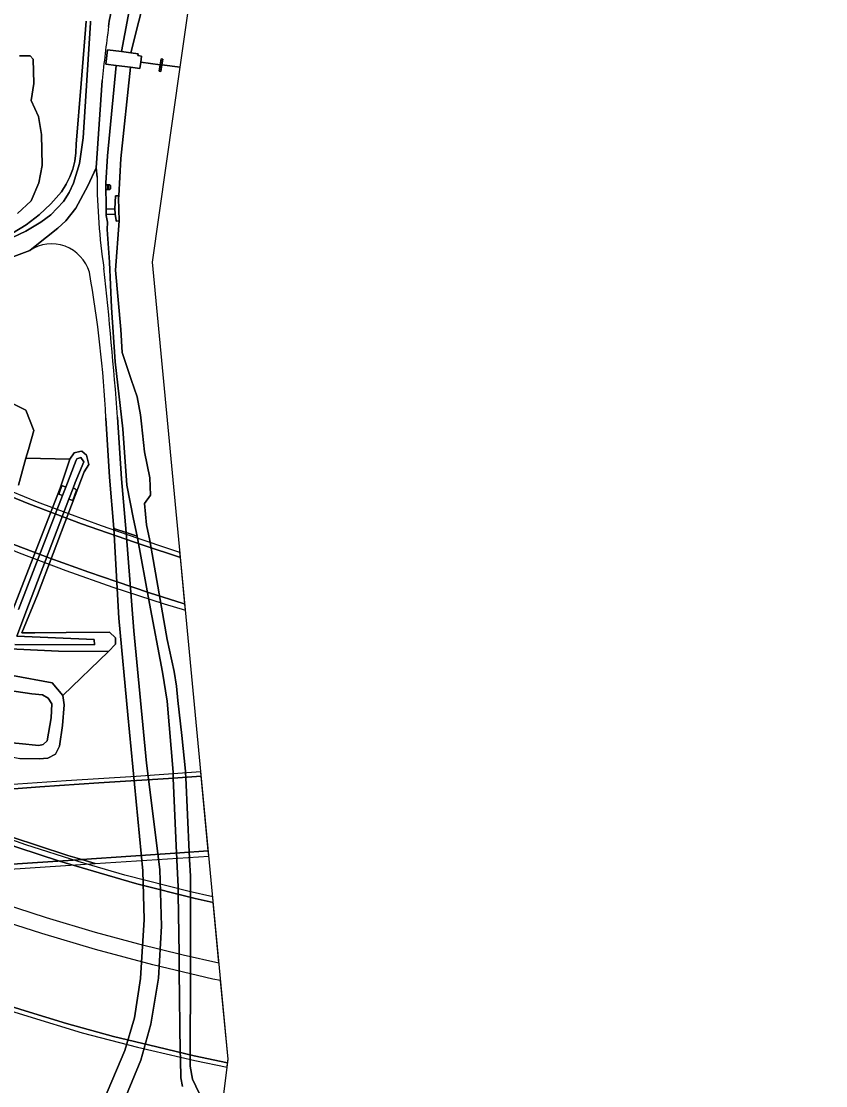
# Model space of a CAD drawing. Extents: x 157648 to 158502, y 379212 to 380938.
# Drawn here: x 158322.6 to 158501.8, y 379512.9 to 379750 of the extents above; entities that cross this region are included whole.
import ezdxf

# ---------------------------------------------------------------- set-up
doc = ezdxf.new("R2010")
doc.units = 0
for name, color, linetype in [('IMGEO_Afsluitpaal', 7, 'Continuous'), ('IMGEO_Berm_gesloten', 7, 'Continuous'), ('IMGEO_Berm_groen', 7, 'Continuous'), ('IMGEO_Fietspad_halfverhard', 7, 'Continuous'), ('IMGEO_Grasland_overig', 7, 'Continuous'), ('IMGEO_Groenvoorziening', 7, 'Continuous'), ('IMGEO_Kademuur', 7, 'Continuous'), ('IMGEO_Loofbos', 7, 'Continuous'), ('IMGEO_Moeras', 7, 'Continuous'), ('IMGEO_Oever', 7, 'Continuous'), ('IMGEO_Rijbaan_autosnelweg', 7, 'Continuous'), ('IMGEO_Rijbaan_autoweg', 7, 'Continuous'), ('IMGEO_Rijbaan_lokaal_gesloten', 7, 'Continuous'), ('IMGEO_Rivier', 7, 'Continuous'), ('IMGEO_Stuw', 7, 'Continuous'), ('IMGEO_Terreindeel_gesloten', 7, 'Continuous'), ('IMGEO_Voetpad_gesloten', 7, 'Continuous'), ('IMGEO_Voetpad_op_trap', 7, 'Continuous'), ('IMGEO_Waterloop', 7, 'Continuous')]:
    doc.layers.add(name, color=color, linetype=linetype)

msp = doc.modelspace()

# ---------------------------------------------------------------- linework, layer by layer
at = {"layer": 'IMGEO_Afsluitpaal'}
for p, q in [((158341.45, 379712.65), (158341.45, 379713.45)), ((158341.45, 379713.45), (158341.45, 379712.65)), ((158341.55, 379713.55), (158342.34, 379713.55)), ((158342.34, 379713.55), (158341.55, 379713.55)), ((158342.44, 379713.45), (158342.44, 379712.65)), ((158342.44, 379712.65), (158342.44, 379713.45)), ((158342.34, 379712.55), (158341.55, 379712.55)), ((158341.55, 379712.55), (158342.34, 379712.55))]:
    msp.add_line(p, q, dxfattribs=at)
msp.add_lwpolyline([(158341.87, 379713.42), (158342.02, 379713.42), (158342.02, 379712.67), (158341.87, 379712.67), (158341.87, 379713.42)], dxfattribs=at)
for centre, start, end in [((158341.55, 379713.45), 90, 180), ((158341.55, 379713.45), 90, 180), ((158342.34, 379713.45), 0, 90), ((158342.34, 379713.45), 360, 90), ((158341.55, 379712.65), 180, 270), ((158341.55, 379712.65), 180, 270), ((158342.34, 379712.65), 270, 0), ((158342.34, 379712.65), 270, 0)]:
    msp.add_arc(centre, 0.1, start, end, dxfattribs=at)
at = {"layer": 'IMGEO_Berm_gesloten'}
for points in [[(158358.05, 379630.59), (158357.94, 379631.73), (158355.92, 379632.37), (158348.64, 379634.8), (158340.48, 379637.63), (158333.19, 379640.29), (158326.21, 379642.93), (158320.4, 379645.31), (158314.68, 379647.64), (158310.9, 379649.26), (158310.44, 379648.17), (158314.24, 379646.6), (158324.31, 379642.51), (158336.03, 379638.08), (158349.76, 379633.3)], [(158359.17, 379618.83), (158359.04, 379620.18), (158358.63, 379620.3), (158351.13, 379622.73), (158343.77, 379625.21), (158337.65, 379627.29), (158328.97, 379630.43), (158320.96, 379633.51), (158313.61, 379636.51), (158306.71, 379639.38), (158306.21, 379638.23), (158310.61, 379636.34), (158322.14, 379631.61), (158332.53, 379627.71), (158343.02, 379624.01), (158354.39, 379620.28)], [(158365.35, 379553.77), (158365.23, 379555.04), (158360.02, 379556.18), (158345.7, 379559.86), (158335.26, 379562.86), (158323.64, 379566.59), (158313.74, 379570.09), (158313.68, 379569.2), (158313.66, 379568.81), (158321.81, 379566), (158331.08, 379562.97), (158339.97, 379560.33), (158348.31, 379557.92), (158361.31, 379554.65)], [(158364.26, 379565.22), (158357.89, 379564.78), (158336.09, 379563.3), (158339.06, 379562.41), (158355.15, 379563.5), (158364.37, 379564.08)], [(158339.06, 379562.41), (158336.09, 379563.3), (158335.26, 379563.24), (158318.34, 379562.13), (158313.12, 379561.78), (158313.05, 379560.68), (158317.73, 379561.01), (158333.54, 379562.03)], [(158368.56, 379518.05), (158361.14, 379519.62), (158352.76, 379521.57), (158343.13, 379523.94), (158332.65, 379526.77), (158323.46, 379529.6), (158317.24, 379531.52), (158312.22, 379533.17), (158312.16, 379532.04), (158324.05, 379528.4), (158336.14, 379524.74), (158348.51, 379521.5), (158361.25, 379518.54), (158368.44, 379517.04)]]:
    msp.add_lwpolyline(points, close=True, dxfattribs=at)
msp.add_lwpolyline([(158312.11, 379578.41), (158326.7, 379579.47), (158339.91, 379580.39), (158355.36, 379581.35), (158362.68, 379581.87), (158362.59, 379582.84), (158348.19, 379581.79), (158332.57, 379580.86), (158317.46, 379579.78)], dxfattribs=at)
at = {"layer": 'IMGEO_Berm_groen'}
for points in [[(158343.74, 379740.15), (158341.43, 379740.44), (158341.83, 379743.65), (158344.91, 379743.24), (158349.13, 379765.77)], [(158344.35, 379760.27), (158342.2, 379750), (158342.05, 379748.82)], [(158319.22, 379701.2), (158323.6, 379703.25), (158326.93, 379705.26), (158329.17, 379706.93), (158332, 379709.89), (158333.28, 379711.87), (158334.23, 379713.97), (158335.57, 379718.32), (158336.35, 379724.06), (158338.04, 379749.67), (158338.04, 379750)], [(158337.04, 379750.02), (158335.93, 379736.16), (158334.86, 379722.64), (158334.78, 379720.71), (158334.51, 379718.88), (158334.05, 379717.08), (158333.4, 379715.35), (158332.58, 379713.69), (158331.53, 379712.05), (158329.19, 379709.33), (158326.57, 379706.87), (158323.7, 379704.69), (158320.61, 379702.82)], [(158344.03, 379661.83), (158344.94, 379648.08), (158345.94, 379636.14), (158348.41, 379635.3), (158347.59, 379639.11), (158346.11, 379646.71), (158345.19, 379659.21), (158343.53, 379674.14), (158342.72, 379686.27), (158342.25, 379696.35), (158341.75, 379703.62), (158341.8, 379705.24), (158341.51, 379706.75), (158341.5, 379706.95), (158341.47, 379708.05), (158341.47, 379708.17), (158341.4, 379713.94), (158341.79, 379720.03), (158343.74, 379740.15)], [(158340.59, 379736.82), (158339.29, 379717.35), (158339.48, 379715.27)], [(158304.43, 379610.99), (158330.87, 379609.72), (158342.03, 379609.61), (158343.58, 379611.26), (158343.56, 379612.68), (158342.23, 379613.92), (158332.6, 379613.87), (158325.61, 379613.82), (158322.75, 379613.8), (158326.24, 379622.25), (158333.2, 379640.67), (158336.6, 379649.66), (158337.61, 379651.29), (158337.16, 379653.34), (158336.1, 379654.28), (158335.64, 379654.18), (158334.39, 379653.9), (158333.39, 379652.49), (158331.23, 379646.05), (158320.07, 379617.21)], [(158322, 379619.02), (158331.8, 379644.4), (158330.96, 379644.72), (158331.64, 379646.59), (158332.51, 379646.26), (158334.84, 379652.29), (158334.99, 379652.58), (158335.87, 379652.82), (158336.51, 379651.89), (158334.63, 379647.27), (158334.14, 379645.99), (158334.57, 379645.87), (158334.93, 379645.61), (158334.05, 379643.26), (158333.21, 379643.54), (158324.22, 379619.98), (158321.61, 379613.08), (158338.83, 379612.29), (158338.89, 379611.15), (158321.19, 379611.22)]]:
    msp.add_lwpolyline(points, dxfattribs=at)
for centre, radius, start, end in [((158775.78, 379690.07), 437.69, 172.2865, 173.8691), ((158473.75, 379715.23), 134.27, 179.9826, 188.6635), ((157301.21, 379583.54), 1045.76, 4.29372, 6.1185)]:
    msp.add_arc(centre, radius, start, end, dxfattribs=at)
at = {"layer": 'IMGEO_Fietspad_halfverhard'}
msp.add_lwpolyline([(158336.4, 379487.54), (158349.21, 379518.66), (158351.45, 379526.65), (158353.17, 379536.88), (158353.85, 379548.48), (158353.43, 379561.12), (158350.5, 379584.76), (158347.67, 379614.24), (158345.94, 379636.14), (158343.19, 379637.06), (158344.31, 379617.08), (158346.33, 379595.54), (158349.68, 379560.77), (158349.94, 379549.94), (158349.13, 379536.79), (158347.79, 379528.07), (158345.69, 379520.8), (158340.88, 379509.54)], dxfattribs=at)
at = {"layer": 'IMGEO_Grasland_overig'}
for points in [[(158324.51, 379698.96), (158311.03, 379693.9)], [(158321.96, 379646.69), (158323.65, 379652.67), (158324.21, 379654.62), (158325.41, 379658.86), (158323.6, 379663.36), (158317.52, 379666.38)], [(158317.52, 379666.38), (158323.6, 379663.36), (158325.41, 379658.86), (158324.21, 379654.62), (158323.65, 379652.67), (158333.39, 379652.49), (158334.39, 379653.9), (158335.64, 379654.18), (158336.1, 379654.28), (158337.16, 379653.34), (158337.61, 379651.29), (158336.6, 379649.66), (158333.2, 379640.67), (158326.24, 379622.25), (158322.75, 379613.8), (158325.61, 379613.82), (158332.6, 379613.87), (158342.23, 379613.92), (158343.56, 379612.68), (158343.58, 379611.26), (158342.03, 379609.61), (158331.88, 379599.83), (158332.13, 379597.79), (158331.75, 379593.17), (158331.1, 379588.59), (158330.23, 379586.77), (158328.48, 379585.86), (158326.57, 379585.75), (158322.31, 379585.83)], [(158345.69, 379520.8), (158347.79, 379528.07), (158349.13, 379536.79), (158349.94, 379549.94), (158349.68, 379560.77), (158346.33, 379595.54), (158344.31, 379617.08), (158343.19, 379637.06), (158342.24, 379648.48), (158341.44, 379661.58)], [(158320.07, 379617.21), (158331.23, 379646.05), (158333.39, 379652.49), (158323.65, 379652.67), (158321.96, 379646.69)], [(158340.88, 379509.54), (158345.69, 379520.8)]]:
    msp.add_lwpolyline(points, dxfattribs=at)
for centre, radius, start, end in [((158329.34, 379691.63), 8.79, 16.4798, 123.3799), ((158084.11, 379649.01), 257.64, 2.797, 10.084)]:
    msp.add_arc(centre, radius, start, end, dxfattribs=at)
at = {"layer": 'IMGEO_Groenvoorziening'}
for points in [[(158320.61, 379702.82), (158323.7, 379704.69), (158326.57, 379706.87), (158329.19, 379709.33), (158331.53, 379712.05), (158332.58, 379713.69), (158333.4, 379715.35), (158334.05, 379717.08), (158334.51, 379718.88), (158334.78, 379720.71), (158334.86, 379722.64), (158335.93, 379736.16), (158337.04, 379750.02)], [(158322.19, 379742.31), (158324.6, 379742.34), (158325.27, 379741.55), (158325.41, 379736.18), (158324.77, 379732.36), (158326.45, 379728.77), (158327.07, 379724.76), (158327.25, 379717.9), (158326.54, 379714), (158324.79, 379710.02), (158321.76, 379707.19)], [(158358.48, 379512.79), (158358.15, 379514.72), (158358.04, 379518.78), (158358.03, 379518.97), (158358.03, 379519.28), (158358.02, 379520.35), (158357.79, 379538.48), (158357.74, 379542.32), (158357.57, 379555.59), (158357.55, 379556.81), (158357.55, 379557.12), (158357.54, 379557.29), (158357.24, 379563.14), (158357.24, 379563.17), (158357.23, 379563.4), (158357.22, 379563.63), (158357.17, 379564.73), (158356.46, 379581.43), (158356.42, 379582.39), (158356.41, 379582.6), (158356.4, 379582.79), (158355.12, 379598.56), (158354.02, 379605.08), (158351.18, 379620.35), (158348.41, 379635.3), (158345.94, 379636.14), (158347.67, 379614.24), (158350.5, 379584.76), (158353.43, 379561.12), (158353.85, 379548.48), (158353.17, 379536.88), (158351.45, 379526.65), (158349.21, 379518.66), (158336.4, 379487.54)]]:
    msp.add_lwpolyline(points, dxfattribs=at)
at = {"layer": 'IMGEO_Kademuur'}
msp.add_lwpolyline([(158341.43, 379740.44), (158343.74, 379740.15), (158346.93, 379739.75), (158349.02, 379739.49), (158349.2, 379740.87), (158349.37, 379742.25), (158348.56, 379742.39), (158348.65, 379742.74), (158347, 379742.96), (158344.91, 379743.24), (158341.83, 379743.65)], dxfattribs=at)
msp.add_lwpolyline([(158353.94, 379740.28), (158354.14, 379741.57), (158353.75, 379741.62), (158353.54, 379740.33), (158353.32, 379738.9), (158353.71, 379738.84)], close=True, dxfattribs=at)
at = {"layer": 'IMGEO_Loofbos'}
msp.add_lwpolyline([(158321.76, 379707.19), (158324.79, 379710.02), (158326.54, 379714), (158327.25, 379717.9), (158327.07, 379724.76), (158326.45, 379728.77), (158324.77, 379732.36), (158325.41, 379736.18), (158325.27, 379741.55), (158324.6, 379742.34), (158322.19, 379742.31)], dxfattribs=at)
at = {"layer": 'IMGEO_Moeras'}
for points in [[(158291.39, 379604.57), (158290.79, 379604.28), (158289.28, 379603.54), (158289.52, 379599.64), (158292.09, 379596.77), (158295.99, 379594.62), (158303.84, 379591.61), (158310.83, 379588.51), (158315.08, 379587.24), (158316.65, 379586.92), (158322.31, 379585.83), (158326.57, 379585.75), (158328.48, 379585.86), (158330.23, 379586.77), (158331.1, 379588.59), (158331.75, 379593.17), (158332.13, 379597.79), (158331.88, 379599.83), (158329.45, 379602.68), (158320.63, 379604.27), (158312.96, 379605.13), (158303.89, 379605.95), (158292.75, 379605.95), (158291.76, 379604.75)], [(158329.39, 379597.96), (158329.28, 379594.89), (158328.36, 379589.73), (158327.49, 379588.95), (158326.51, 379588.71), (158322.14, 379589.16), (158317.15, 379589.59), (158313.14, 379590.61), (158305.51, 379594.03), (158300.33, 379596.05), (158298.98, 379597.2), (158298.75, 379598.1), (158296.29, 379599.37), (158295.05, 379599.23), (158293.36, 379600.5), (158291.64, 379602.46), (158292.35, 379604.12), (158300.5, 379603.26), (158306.89, 379603.1), (158314.38, 379601.8), (158324.95, 379600.24), (158327.29, 379599.96), (158328.62, 379599.29)]]:
    msp.add_lwpolyline(points, close=True, dxfattribs=at)
at = {"layer": 'IMGEO_Oever'}
for points in [[(158352.62, 379765.36), (158349.13, 379765.77), (158344.91, 379743.24), (158347, 379742.96), (158348.77, 379750)], [(158346.93, 379739.75), (158343.74, 379740.15), (158341.79, 379720.03), (158341.4, 379713.94), (158341.47, 379708.17), (158343.43, 379708.24), (158343.56, 379711.12), (158344.18, 379711.14), (158344.31, 379711.14), (158344.76, 379719.43)], [(158342.03, 379609.61), (158330.87, 379609.72), (158304.43, 379610.99), (158291.15, 379613.1), (158273.82, 379615.91), (158267.18, 379618.04), (158266.33, 379614.9), (158275.96, 379613.02), (158288.65, 379610.57), (158291.41, 379609.72), (158292.14, 379608.82), (158291.27, 379606.52), (158291.39, 379604.57), (158291.76, 379604.75), (158292.75, 379605.95), (158303.89, 379605.95), (158312.96, 379605.13), (158320.63, 379604.27), (158329.45, 379602.68), (158331.88, 379599.83)]]:
    msp.add_lwpolyline(points, close=True, dxfattribs=at)
msp.add_lwpolyline([(158362.99, 379509.76), (158360.72, 379514.43), (158360.25, 379517.29), (158360.25, 379518.3), (158360.25, 379518.49), (158360.25, 379518.77), (158360.25, 379519.83), (158360.26, 379537.89), (158360.26, 379541.74), (158360.26, 379554.91), (158360.26, 379556.13), (158360.26, 379556.43), (158360.26, 379556.65), (158360.26, 379559.59), (158360.08, 379563.32), (158360.08, 379563.35), (158360.07, 379563.58), (158360.06, 379563.81), (158360.01, 379564.92), (158359.23, 379581.62), (158359.18, 379582.59), (158359.18, 379582.81), (158359.17, 379582.98), (158358.37, 379590.94), (158357.47, 379598.71), (158357.14, 379601.96), (158356.65, 379605.16), (158355.09, 379612.29), (158351.22, 379634.36), (158350.5, 379637.87), (158350.06, 379642.64), (158351.38, 379644.46), (158351.23, 379648.35), (158350.03, 379654.12), (158349.36, 379660.38), (158349.14, 379662.36), (158348.4, 379666.37), (158347.06, 379670.25), (158345.1, 379676.23), (158344.77, 379681.36), (158343.6, 379694.54), (158344.37, 379705.54), (158343.74, 379705.52), (158343.74, 379705.62), (158343.52, 379707.01), (158341.5, 379706.95), (158341.51, 379706.75), (158341.8, 379705.24), (158341.75, 379703.62), (158342.25, 379696.35), (158342.72, 379686.27), (158343.53, 379674.14), (158345.19, 379659.21), (158346.11, 379646.71), (158347.59, 379639.11), (158348.41, 379635.3), (158351.18, 379620.35), (158354.02, 379605.08), (158355.12, 379598.56), (158356.4, 379582.79), (158356.41, 379582.6), (158356.42, 379582.39), (158356.46, 379581.43), (158357.17, 379564.73), (158357.22, 379563.63), (158357.23, 379563.4), (158357.24, 379563.17), (158357.24, 379563.14), (158357.54, 379557.29), (158357.55, 379557.12), (158357.55, 379556.81), (158357.57, 379555.59), (158357.74, 379542.32), (158357.79, 379538.48), (158358.02, 379520.35), (158358.03, 379519.28), (158358.03, 379518.97), (158358.04, 379518.78), (158358.15, 379514.72), (158358.48, 379512.79)], dxfattribs=at)
at = {"layer": 'IMGEO_Rijbaan_autosnelweg'}
msp.add_lwpolyline([(158320.78, 379568.25), (158326.18, 379566.43), (158332.94, 379564.25), (158336.09, 379563.3), (158357.89, 379564.78), (158364.26, 379565.22), (158362.68, 379581.87), (158355.36, 379581.35), (158339.91, 379580.39), (158326.7, 379579.47), (158312.11, 379578.41)], dxfattribs=at)
for points in [[(158313.6, 379569.46), (158313.12, 379561.78), (158318.34, 379562.13), (158335.26, 379563.24), (158336.09, 379563.3), (158332.94, 379564.25), (158326.18, 379566.43), (158320.78, 379568.25), (158315.51, 379570.11), (158311.6, 379571.49), (158311.28, 379570.3)], [(158365.35, 379553.77), (158361.31, 379554.65), (158348.31, 379557.92), (158339.97, 379560.33), (158331.08, 379562.97), (158321.81, 379566), (158313.66, 379568.81), (158312.83, 379555.43), (158321.54, 379552.59), (158328.12, 379550.43), (158339.09, 379547.15), (158348.74, 379544.51), (158358.64, 379542.1), (158366.63, 379540.31)], [(158368.56, 379518.05), (158368.67, 379518.86), (158367, 379536.34), (158365.29, 379536.7), (158351.93, 379539.87), (158339.14, 379543.27), (158327.16, 379546.85), (158317.6, 379549.92), (158313.1, 379551.4), (158312.03, 379533.23), (158317.24, 379531.52), (158323.46, 379529.6), (158332.65, 379526.77), (158343.13, 379523.94), (158352.76, 379521.57), (158361.14, 379519.62)]]:
    msp.add_lwpolyline(points, close=True, dxfattribs=at)
at = {"layer": 'IMGEO_Rijbaan_autoweg'}
msp.add_lwpolyline([(158358.05, 379630.59), (158349.76, 379633.3), (158336.03, 379638.08), (158324.31, 379642.51), (158314.24, 379646.6), (158310.44, 379648.17), (158310.35, 379648.21), (158306.61, 379639.42), (158313.61, 379636.51), (158320.96, 379633.51), (158328.97, 379630.43), (158337.65, 379627.29), (158343.77, 379625.21), (158351.13, 379622.73), (158358.63, 379620.3), (158359.04, 379620.18)], close=True, dxfattribs=at)
at = {"layer": 'IMGEO_Rijbaan_lokaal_gesloten'}
for points in [[(158342.05, 379748.82), (158342.2, 379750), (158344.35, 379760.27)], [(158338.04, 379750), (158338.04, 379749.67), (158336.35, 379724.06), (158335.57, 379718.32), (158334.23, 379713.97), (158333.28, 379711.87), (158332, 379709.89), (158329.17, 379706.93), (158326.93, 379705.26), (158323.6, 379703.25), (158319.22, 379701.2)], [(158311.03, 379693.9), (158324.51, 379698.96), (158325.71, 379699.92), (158330.74, 379703.91), (158332.55, 379705.57), (158334.73, 379708.35), (158337.42, 379713.35), (158339.29, 379717.35), (158340.59, 379736.82)], [(158339.48, 379715.27), (158339.29, 379717.35), (158337.42, 379713.35), (158334.73, 379708.35), (158332.55, 379705.57), (158330.74, 379703.91), (158325.71, 379699.92), (158324.51, 379698.96)], [(158341.44, 379661.58), (158342.24, 379648.48), (158343.19, 379637.06), (158345.94, 379636.14), (158344.94, 379648.08), (158344.03, 379661.83)]]:
    msp.add_lwpolyline(points, dxfattribs=at)
for centre, radius, start, end in [((158775.78, 379690.07), 437.69, 172.2865, 173.8691), ((158473.75, 379715.23), 134.27, 179.9826, 188.6635), ((158329.34, 379691.63), 8.79, 16.4798, 123.3799), ((157301.21, 379583.54), 1045.76, 4.29372, 6.1185), ((158084.11, 379649.01), 257.64, 2.797, 10.084)]:
    msp.add_arc(centre, radius, start, end, dxfattribs=at)
at = {"layer": 'IMGEO_Rivier'}
for points in [[(158358, 379739.78), (158353.94, 379740.28), (158353.71, 379738.84), (158353.32, 379738.9), (158353.54, 379740.33), (158349.2, 379740.87), (158349.02, 379739.49), (158346.93, 379739.75), (158344.76, 379719.43), (158344.31, 379711.14), (158344.28, 379710.61), (158344.37, 379705.54), (158343.6, 379694.54), (158344.77, 379681.36), (158345.1, 379676.23), (158347.06, 379670.25), (158348.4, 379666.37), (158349.14, 379662.36), (158349.36, 379660.38), (158350.03, 379654.12), (158351.23, 379648.35), (158351.38, 379644.46), (158350.06, 379642.64), (158350.5, 379637.87), (158351.22, 379634.36), (158355.09, 379612.29), (158356.65, 379605.16), (158357.14, 379601.96), (158357.47, 379598.71), (158358.37, 379590.94), (158359.17, 379582.98), (158359.18, 379582.81), (158359.18, 379582.59), (158359.23, 379581.62), (158360.01, 379564.92), (158360.06, 379563.81), (158360.07, 379563.58), (158360.08, 379563.35), (158360.08, 379563.32), (158360.26, 379559.59), (158360.26, 379556.65), (158360.26, 379556.43), (158360.26, 379556.13), (158360.26, 379554.91), (158360.26, 379541.74), (158360.26, 379537.89), (158360.25, 379519.83), (158360.25, 379518.77), (158360.25, 379518.49), (158360.25, 379518.3), (158360.25, 379517.29), (158360.72, 379514.43), (158362.99, 379509.76)], [(158363.83, 379480.12), (158368.67, 379518.86), (158351.8, 379696.38), (158358, 379739.78)]]:
    msp.add_lwpolyline(points, dxfattribs=at)
at = {"layer": 'IMGEO_Stuw'}
for points in [[(158353.54, 379740.33), (158349.2, 379740.87)], [(158358, 379739.78), (158353.94, 379740.28)]]:
    msp.add_lwpolyline(points, dxfattribs=at)
at = {"layer": 'IMGEO_Terreindeel_gesloten'}
for points in [[(158346.93, 379739.75), (158349.02, 379739.49), (158349.2, 379740.87), (158349.37, 379742.25), (158348.56, 379742.39), (158348.65, 379742.74), (158347, 379742.96), (158344.91, 379743.24), (158341.83, 379743.65), (158341.43, 379740.44), (158343.74, 379740.15)], [(158332.51, 379646.26), (158331.64, 379646.59), (158330.96, 379644.72), (158331.8, 379644.4)], [(158333.21, 379643.54), (158334.05, 379643.26), (158334.93, 379645.61), (158334.57, 379645.87), (158334.14, 379645.99)]]:
    msp.add_lwpolyline(points, close=True, dxfattribs=at)
at = {"layer": 'IMGEO_Voetpad_gesloten'}
msp.add_lwpolyline([(158344.28, 379710.61), (158344.31, 379711.14), (158344.18, 379711.14), (158343.56, 379711.12), (158343.43, 379708.24), (158343.43, 379708.2), (158343.51, 379707.11), (158343.52, 379707.01), (158343.74, 379705.62), (158343.74, 379705.52), (158344.37, 379705.54)], close=True, dxfattribs=at)
at = {"layer": 'IMGEO_Voetpad_op_trap'}
msp.add_lwpolyline([(158343.43, 379708.2), (158343.43, 379708.24), (158341.47, 379708.17), (158341.47, 379708.05), (158341.5, 379706.95), (158343.52, 379707.01), (158343.51, 379707.11)], close=True, dxfattribs=at)
at = {"layer": 'IMGEO_Waterloop'}
for points in [[(158353.09, 379769.33), (158352.62, 379765.36), (158348.77, 379750), (158347, 379742.96), (158348.65, 379742.74), (158348.56, 379742.39), (158349.37, 379742.25), (158349.2, 379740.87), (158353.54, 379740.33), (158353.75, 379741.62), (158354.14, 379741.57), (158353.94, 379740.28), (158358, 379739.78), (158367.2, 379804.21), (158437.38, 380118.38), (158501.77, 380128.78)], [(158321.19, 379611.22), (158338.89, 379611.15), (158338.83, 379612.29), (158321.61, 379613.08), (158324.22, 379619.98), (158333.21, 379643.54), (158334.14, 379645.99), (158334.63, 379647.27), (158336.51, 379651.89), (158335.87, 379652.82), (158334.99, 379652.58), (158334.84, 379652.29), (158332.51, 379646.26), (158331.8, 379644.4), (158322, 379619.02)]]:
    msp.add_lwpolyline(points, dxfattribs=at)
msp.add_lwpolyline([(158327.29, 379599.96), (158324.95, 379600.24), (158314.38, 379601.8), (158306.89, 379603.1), (158300.5, 379603.26), (158292.35, 379604.12), (158291.64, 379602.46), (158293.36, 379600.5), (158295.05, 379599.23), (158296.29, 379599.37), (158298.75, 379598.1), (158298.98, 379597.2), (158300.33, 379596.05), (158305.51, 379594.03), (158313.14, 379590.61), (158317.15, 379589.59), (158322.14, 379589.16), (158326.51, 379588.71), (158327.49, 379588.95), (158328.36, 379589.73), (158329.28, 379594.89), (158329.39, 379597.96), (158328.62, 379599.29)], close=True, dxfattribs=at)

doc.saveas('drawing.dxf')
